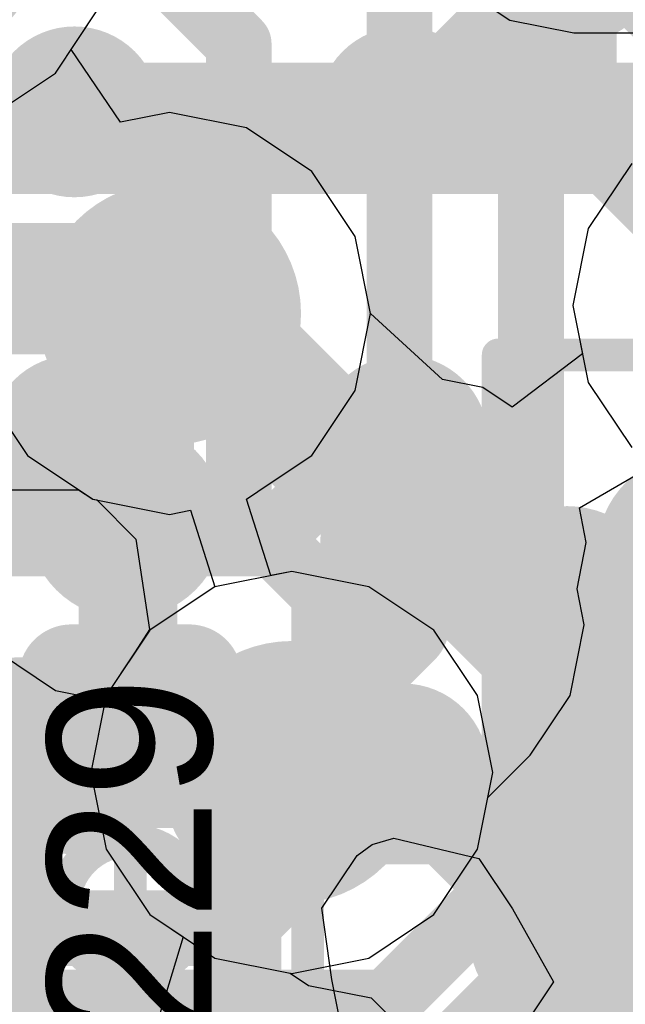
# Model space of a CAD drawing. Header units: millimetres. Extents: x -2 to 68, y -2 to 27.4.
# Tile 434 of 594: x 50.432 to 51.353, y 1.367 to 2.865. Entities that reach past the tile are written whole.
import ezdxf

# ---------------------------------------------------------------- set-up
doc = ezdxf.new("R2010")
doc.units = ezdxf.units.MM
for name, color, linetype in [('BottomLayer', 5, 'Continuous'), ('BottomPaste', 16, 'Continuous'), ('BottomSolder', 6, 'Continuous'), ('DrillGuide', 244, 'Continuous'), ('Mechanical13', 56, 'Continuous'), ('Mechanical15', 56, 'Continuous'), ('Mechanical2', 216, 'Continuous'), ('MidLayer1', 16, 'Continuous'), ('MidLayer2', 76, 'Continuous'), ('MidLayer3', 90, 'Continuous'), ('MidLayer4', 156, 'Continuous'), ('MidLayer5', 130, 'Continuous'), ('MidLayer6', 216, 'Continuous'), ('MidLayer7', 6, 'Continuous'), ('MidLayer8', 54, 'Continuous'), ('MultiLayer', 9, 'Continuous'), ('TopLayer', 1, 'Continuous'), ('TopPaste', 8, 'Continuous'), ('TopSolder', 216, 'Continuous'), ('ViaHoleLayer', 16, 'Continuous')]:
    doc.layers.add(name, color=color, linetype=linetype)

# ---------------------------------------------------------------- blocks, each defined once
blk = doc.blocks.new('BGA169C50P13X13_700X700X60_B_102')
at = {"layer": 'BottomLayer', "const_width": 0.0999998}
for points in [[(0.95000064, 2.50000008, 1), (1.05000044, 2.50000008, 1)], [(1.45000218, 2.50000008, 1), (1.55000198, 2.50000008, 1)], [(0.95000064, 2.00000108, 1), (1.05000044, 2.00000108, 1)], [(1.45000218, 2.00000108, 1), (1.55000198, 2.00000108, 1)], [(0.95000064, 1.50000208, 1), (1.05000044, 1.50000208, 1)], [(1.45000218, 1.50000208, 1), (1.55000198, 1.50000208, 1)]]:
    blk.add_lwpolyline(points, format="xyb", close=True, dxfattribs=at)
at = {"layer": 'BottomPaste', "const_width": 0.0999998}
for points in [[(0.95000064, 2.50000008, 1), (1.05000044, 2.50000008, 1)], [(1.45000218, 2.50000008, 1), (1.55000198, 2.50000008, 1)], [(0.95000064, 2.00000108, 1), (1.05000044, 2.00000108, 1)], [(1.45000218, 2.00000108, 1), (1.55000198, 2.00000108, 1)], [(0.95000064, 1.50000208, 1), (1.05000044, 1.50000208, 1)], [(1.45000218, 1.50000208, 1), (1.55000198, 1.50000208, 1)]]:
    blk.add_lwpolyline(points, format="xyb", close=True, dxfattribs=at)
at = {"layer": 'BottomSolder', "const_width": 0.12999974}
for points in [[(0.9350019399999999, 2.50000008, 1), (1.06499914, 2.50000008, 1)], [(1.43500348, 2.50000008, 1), (1.56500068, 2.50000008, 1)], [(0.9350019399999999, 2.00000108, 1), (1.06499914, 2.00000108, 1)], [(1.43500348, 2.00000108, 1), (1.56500068, 2.00000108, 1)], [(0.9350019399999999, 1.50000208, 1), (1.06499914, 1.50000208, 1)], [(1.43500348, 1.50000208, 1), (1.56500068, 1.50000208, 1)]]:
    blk.add_lwpolyline(points, format="xyb", close=True, dxfattribs=at)
blk = doc.blocks.new('CAP_0402_103')
at = {"layer": 'Mechanical13', "const_width": 0.11999976}
for points in [[(-0.5299989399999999, 0.27999944), (0.5299989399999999, 0.27999944)], [(0.5299989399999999, 0.27999944), (0.5299989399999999, -0.27999944)]]:
    blk.add_lwpolyline(points, dxfattribs=at)
at = {"layer": 'Mechanical13', "const_width": 0.05999988}
blk.add_lwpolyline([(0.499999, 0.27999944, 1), (0.55999888, 0.27999944, 1)], format="xyb", close=True, dxfattribs=at)
blk.add_lwpolyline([(0.499999, 0.27999944, 1), (0.55999888, 0.27999944, 1)], format="xyb", close=True, dxfattribs=at)
at = {"layer": 'Mechanical15', "const_width": 0.0499999}
for points in [[(-0.90000074, 0.43999912), (0.90000074, 0.43999912)], [(0.90000074, 0.43999912), (0.90000074, -0.43999912)]]:
    blk.add_lwpolyline(points, dxfattribs=at)
at = {"layer": 'Mechanical15', "const_width": 0.02499868}
blk.add_lwpolyline([(0.8875014, 0.43999912, 1), (0.9125000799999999, 0.43999912, 1)], format="xyb", close=True, dxfattribs=at)
blk.add_lwpolyline([(0.8875014, 0.43999912, 1), (0.9125000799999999, 0.43999912, 1)], format="xyb", close=True, dxfattribs=at)
at = {"layer": 'TopLayer', "const_width": 0.1507998}
for points in [[(0.1954022, 0.13919962, 1), (0.346202, 0.13919962, 1)], [(0.5237988, 0.13919962, 1), (0.6745985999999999, 0.13919962, 1)]]:
    blk.add_lwpolyline(points, format="xyb", close=True, dxfattribs=at)
at = {"layer": 'TopLayer'}
blk.add_solid([(0.2708021, -0.28999942), (0.5991987, -0.28999942), (0.2708021, 0.28999942), (0.5991987, 0.28999942)], dxfattribs=at)
at = {"layer": 'TopPaste', "const_width": 0.1507998}
for points in [[(0.1954022, 0.13919962, 1), (0.346202, 0.13919962, 1)], [(0.5237988, 0.13919962, 1), (0.6745985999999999, 0.13919962, 1)]]:
    blk.add_lwpolyline(points, format="xyb", close=True, dxfattribs=at)
at = {"layer": 'TopPaste'}
blk.add_solid([(0.2708021, -0.28999942), (0.5991987, -0.28999942), (0.2708021, 0.28999942), (0.5991987, 0.28999942)], dxfattribs=at)
at = {"layer": 'TopSolder', "const_width": 0.1507998}
for points in [[(0.1954022, 0.13919962, 1), (0.346202, 0.13919962, 1)], [(0.5237988, 0.13919962, 1), (0.6745985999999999, 0.13919962, 1)]]:
    blk.add_lwpolyline(points, format="xyb", close=True, dxfattribs=at)
at = {"layer": 'TopSolder'}
blk.add_solid([(0.2708021, -0.28999942), (0.5991987, -0.28999942), (0.2708021, 0.28999942), (0.5991987, 0.28999942)], dxfattribs=at)
blk = doc.blocks.new('CAP_0201_108')
at = {"layer": 'Mechanical13', "const_width": 0.11999976}
for points in [[(-0.31999936, 0.16999966), (-0.31999936, -0.16999966)], [(-0.31999936, 0.16999966), (0.31999936, 0.16999966)], [(0.31999936, 0.16999966), (0.31999936, -0.16999966)], [(-0.31999936, -0.16999966), (0.31999936, -0.16999966)]]:
    blk.add_lwpolyline(points, dxfattribs=at)
at = {"layer": 'Mechanical13', "const_width": 0.05999988}
for points in [[(-0.3499993, 0.16999966, 1), (-0.28999942, 0.16999966, 1)], [(-0.3499993, 0.16999966, 1), (-0.28999942, 0.16999966, 1)], [(0.28999942, 0.16999966, 1), (0.3499993, 0.16999966, 1)], [(0.28999942, 0.16999966, 1), (0.3499993, 0.16999966, 1)], [(-0.3499993, -0.16999966, 1), (-0.28999942, -0.16999966, 1)], [(-0.3499993, -0.16999966, 1), (-0.28999942, -0.16999966, 1)], [(0.28999942, -0.16999966, 1), (0.3499993, -0.16999966, 1)], [(0.28999942, -0.16999966, 1), (0.3499993, -0.16999966, 1)]]:
    blk.add_lwpolyline(points, format="xyb", close=True, dxfattribs=at)
at = {"layer": 'Mechanical15', "const_width": 0.0499999}
for points in [[(-0.5299989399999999, 0.26999946), (-0.5299989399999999, -0.26999946)], [(-0.5299989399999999, 0.26999946), (0.5299989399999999, 0.26999946)], [(0.5299989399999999, 0.26999946), (0.5299989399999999, -0.26999946)], [(0, 0.135001), (0, -0.135001)], [(-0.135001, 0), (0.135001, 0)], [(-0.5299989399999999, -0.26999946), (0.5299989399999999, -0.26999946)]]:
    blk.add_lwpolyline(points, dxfattribs=at)
at = {"layer": 'Mechanical15'}
for points, const_width in [([(-0.54249828, 0.26999946, 1), (-0.5174996, 0.26999946, 1)], 0.02499868), ([(-0.54249828, 0.26999946, 1), (-0.5174996, 0.26999946, 1)], 0.02499868), ([(0.5174996, 0.26999946, 1), (0.54249828, 0.26999946, 1)], 0.02499868), ([(0.5174996, 0.26999946, 1), (0.54249828, 0.26999946, 1)], 0.02499868), ([(-0.01249934, 0.135001, 1), (0.01249934, 0.135001, 1)], 0.02499868), ([(0.10130028, 0, 1), (-0.10130028, 0, 1)], 0.0499999), ([(-0.14750034, 0, 1), (-0.12250166, 0, 1)], 0.02499868), ([(-0.11379962, 0, 1), (-0.08880094, 0, 1)], 0.02499868), ([(0.08880094, 0, 1), (0.11379962, 0, 1)], 0.02499868), ([(0.12250166, 0, 1), (0.14750034, 0, 1)], 0.02499868), ([(-0.01249934, -0.135001, 1), (0.01249934, -0.135001, 1)], 0.02499868), ([(-0.54249828, -0.26999946, 1), (-0.5174996, -0.26999946, 1)], 0.02499868), ([(-0.54249828, -0.26999946, 1), (-0.5174996, -0.26999946, 1)], 0.02499868), ([(0.5174996, -0.26999946, 1), (0.54249828, -0.26999946, 1)], 0.02499868), ([(0.5174996, -0.26999946, 1), (0.54249828, -0.26999946, 1)], 0.02499868)]:
    blk.add_lwpolyline(points, format="xyb", close=True, dxfattribs=dict(at, const_width=const_width))
at = {"layer": 'TopLayer', "const_width": 0.08059928}
for points in [[(-0.3896995, 0.08940038, 1), (-0.30910022, 0.08940038, 1)], [(-0.24090122, 0.08940038, 1), (-0.16030194, 0.08940038, 1)], [(0.16030194, 0.08940038, 1), (0.24090122, 0.08940038, 1)], [(0.30910022, 0.08940038, 1), (0.3896995, 0.08940038, 1)], [(-0.3896995, -0.08940038, 1), (-0.30910022, -0.08940038, 1)], [(-0.24090122, -0.08940038, 1), (-0.16030194, -0.08940038, 1)], [(0.16030194, -0.08940038, 1), (0.24090122, -0.08940038, 1)], [(0.30910022, -0.08940038, 1), (0.3896995, -0.08940038, 1)]]:
    blk.add_lwpolyline(points, format="xyb", close=True, dxfattribs=at)
at = {"layer": 'TopLayer'}
for points in [[(-0.20060158, 0.16999966), (-0.34939986, 0.16999966), (-0.20060158, -0.16999966), (-0.34939986, -0.16999966)], [(0.20060158, -0.16999966), (0.34939986, -0.16999966), (0.20060158, 0.16999966), (0.34939986, 0.16999966)], [(-0.1200023, 0.08940038), (-0.4299991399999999, 0.08940038), (-0.1200023, -0.08940038), (-0.4299991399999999, -0.08940038)], [(0.1200023, -0.08940038), (0.4299991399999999, -0.08940038), (0.1200023, 0.08940038), (0.4299991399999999, 0.08940038)]]:
    blk.add_solid(points, dxfattribs=at)
at = {"layer": 'TopPaste', "const_width": 0.08059928}
for points in [[(-0.3896995, 0.08940038, 1), (-0.30910022, 0.08940038, 1)], [(-0.24090122, 0.08940038, 1), (-0.16030194, 0.08940038, 1)], [(0.16030194, 0.08940038, 1), (0.24090122, 0.08940038, 1)], [(0.30910022, 0.08940038, 1), (0.3896995, 0.08940038, 1)], [(-0.3896995, -0.08940038, 1), (-0.30910022, -0.08940038, 1)], [(-0.24090122, -0.08940038, 1), (-0.16030194, -0.08940038, 1)], [(0.16030194, -0.08940038, 1), (0.24090122, -0.08940038, 1)], [(0.30910022, -0.08940038, 1), (0.3896995, -0.08940038, 1)]]:
    blk.add_lwpolyline(points, format="xyb", close=True, dxfattribs=at)
at = {"layer": 'TopPaste'}
for points in [[(-0.20060158, 0.16999966), (-0.34939986, 0.16999966), (-0.20060158, -0.16999966), (-0.34939986, -0.16999966)], [(0.20060158, -0.16999966), (0.34939986, -0.16999966), (0.20060158, 0.16999966), (0.34939986, 0.16999966)], [(-0.1200023, 0.08940038), (-0.4299991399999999, 0.08940038), (-0.1200023, -0.08940038), (-0.4299991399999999, -0.08940038)], [(0.1200023, -0.08940038), (0.4299991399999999, -0.08940038), (0.1200023, 0.08940038), (0.4299991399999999, 0.08940038)]]:
    blk.add_solid(points, dxfattribs=at)
at = {"layer": 'TopSolder', "const_width": 0.08059928}
for points in [[(-0.3896995, 0.08940038, 1), (-0.30910022, 0.08940038, 1)], [(-0.24090122, 0.08940038, 1), (-0.16030194, 0.08940038, 1)], [(0.16030194, 0.08940038, 1), (0.24090122, 0.08940038, 1)], [(0.30910022, 0.08940038, 1), (0.3896995, 0.08940038, 1)], [(-0.3896995, -0.08940038, 1), (-0.30910022, -0.08940038, 1)], [(-0.24090122, -0.08940038, 1), (-0.16030194, -0.08940038, 1)], [(0.16030194, -0.08940038, 1), (0.24090122, -0.08940038, 1)], [(0.30910022, -0.08940038, 1), (0.3896995, -0.08940038, 1)]]:
    blk.add_lwpolyline(points, format="xyb", close=True, dxfattribs=at)
at = {"layer": 'TopSolder'}
for points in [[(-0.20060158, 0.16999966), (-0.34939986, 0.16999966), (-0.20060158, -0.16999966), (-0.34939986, -0.16999966)], [(0.20060158, -0.16999966), (0.34939986, -0.16999966), (0.20060158, 0.16999966), (0.34939986, 0.16999966)], [(-0.1200023, 0.08940038), (-0.4299991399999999, 0.08940038), (-0.1200023, -0.08940038), (-0.4299991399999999, -0.08940038)], [(0.1200023, -0.08940038), (0.4299991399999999, -0.08940038), (0.1200023, 0.08940038), (0.4299991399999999, 0.08940038)]]:
    blk.add_solid(points, dxfattribs=at)

msp = doc.modelspace()

# ---------------------------------------------------------------- linework, layer by layer
at = {"layer": 'BottomLayer'}
for points, const_width in [([(51.1900043, 2.9749877, 1), (51.34000146, 2.9749877, 1)], 0.1499997), ([(50.74000012, 2.82853892, 1), (50.78999748, 2.82853892, 1)], 0.0499999), ([(50.74000012, 2.82853892, 1), (50.78999748, 2.82853892, 1)], 0.0499999), ([(50.99000469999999, 2.7249882, 1), (51.04000206, 2.7249882, 1)], 0.0499999), ([(50.96500094, 2.22498666, 1), (51.06500074, 2.22498666, 1)], 0.0999998), ([(50.74000012, 2.12143848, 1), (50.78999748, 2.12143848, 1)], 0.0499999), ([(50.74000012, 2.12143848, 1), (50.78999748, 2.12143848, 1)], 0.0499999), ([(51.19000176, 1.97498716, 1), (51.33999892, 1.97498716, 1)], 0.1499997), ([(50.88645143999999, 1.97498716, 1), (50.93644879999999, 1.97498716, 1)], 0.0499999), ([(50.88645143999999, 1.97498716, 1), (50.93644879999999, 1.97498716, 1)], 0.0499999), ([(51.24000166, 1.97498716, 1), (51.28999902, 1.97498716, 1)], 0.0499999), ([(50.98232882, 1.732661, 1), (51.03232618, 1.732661, 1)], 0.0499999), ([(50.99000216, 1.72498766, 1), (51.03999951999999, 1.72498766, 1)], 0.0499999), ([(50.99000216, 1.72498766, 1), (51.03999951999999, 1.72498766, 1)], 0.0499999), ([(51.19000176, 1.47498816, 1), (51.33999892, 1.47498816, 1)], 0.1499997), ([(50.74000265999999, 1.47498816, 1), (50.79000001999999, 1.47498816, 1)], 0.0499999), ([(50.74000265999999, 1.47498816, 1), (50.79000001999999, 1.47498816, 1)], 0.0499999), ([(51.24000166, 1.47498816, 1), (51.28999902, 1.47498816, 1)], 0.0499999)]:
    msp.add_lwpolyline(points, format="xyb", close=True, dxfattribs=dict(at, const_width=const_width))
at = {"layer": 'BottomLayer', "const_width": 0.0999998}
for points in [[(50.61854748, 2.97499024), (50.76499879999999, 2.82853892)], [(51.01500338, 2.7249882), (51.26500288, 2.9749877)], [(50.76499879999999, 2.12143848), (50.76499879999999, 2.82853892)], [(50.76499879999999, 2.12143848), (50.91145012, 1.97498716)], [(50.91145012, 1.97498716), (51.26500033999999, 1.97498716)], [(50.76500134, 1.47498816), (51.01500083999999, 1.72498766)], [(51.0073275, 1.732661), (51.01500083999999, 1.72498766)], [(50.27004931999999, 1.47498816), (50.76500134, 1.47498816)], [(51.01500083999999, 1.22498866), (51.26500033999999, 1.47498816)]]:
    msp.add_lwpolyline(points, dxfattribs=at)
at = {"layer": 'DrillGuide'}
for points, const_width in [([(50.60985306, 2.41815112, 1), (50.70985286, 2.41815112, 1)], 0.0999998), ([(50.99000216, 2.22498666, 1), (51.03999951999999, 2.22498666, 1)], 0.0499999), ([(50.56829104, 2.10349846, 1), (50.6182884, 2.10349846, 1)], 0.0499999), ([(51.01408136, 2.06977234, 1), (51.06407872, 2.06977234, 1)], 0.0499999), ([(51.24000166, 1.97498716, 1), (51.28999902, 1.97498716, 1)], 0.0499999), ([(50.79590806, 1.71971462, 1), (50.89590785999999, 1.71971462, 1)], 0.0999998), ([(51.24000166, 1.47498816, 1), (51.28999902, 1.47498816, 1)], 0.0499999)]:
    msp.add_lwpolyline(points, format="xyb", close=True, dxfattribs=dict(at, const_width=const_width))
at = {"layer": 'MidLayer1'}
for p, q in [((50.51003868, 2.81996896), (50.55230682, 2.8832302)), ((50.58523537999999, 2.70918432), (50.51003868, 2.81996896)), ((50.65985296, 2.72402808), (50.58523537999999, 2.70918432)), ((50.77690632, 2.7007439), (50.65985296, 2.72402808)), ((50.87614158, 2.634439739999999), (50.77690632, 2.7007439)), ((51.36332374, 2.64654284), (51.29701958, 2.54730758)), ((50.94244574, 2.53520448), (50.87614158, 2.634439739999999)), ((50.96572992, 2.41815366), (50.94244574, 2.53520448)), ((51.29701958, 2.54730758), (51.2737354, 2.43025422)), ((51.2737354, 2.43025422), (51.28838611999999, 2.35660438)), ((51.0751963, 2.31748584), (50.96572992, 2.41815366)), ((51.28838611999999, 2.35660438), (51.18103302, 2.27559362)), ((51.13662366, 2.3052659), (51.0751963, 2.31748584)), ((51.18103302, 2.27559362), (51.13662366, 2.3052659)), ((51.28355758, 2.12214968), (51.3996051, 2.18972384)), ((51.29397665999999, 2.06977234), (51.28355758, 2.12214968)), ((51.27987712, 1.99889364), (51.29397665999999, 2.06977234)), ((51.2907661, 1.94414648), (51.27987712, 1.99889364)), ((51.26942501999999, 1.83684926), (51.2907661, 1.94414648)), ((50.39502748, 1.90523622), (50.48599249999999, 1.84445656)), ((50.48599249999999, 1.84445656), (50.56184198, 1.82936896)), ((50.56184198, 1.82936896), (50.540031, 1.71971462)), ((51.20864281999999, 1.74588424), (51.26942501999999, 1.83684926)), ((51.14416491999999, 1.68140634), (51.20864281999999, 1.74588424)), ((50.540031, 1.71971462), (50.56331518, 1.60266126)), ((51.12850074, 1.60266126), (51.14416491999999, 1.68140634)), ((50.56331518, 1.60266126), (50.62961934, 1.503426)), ((51.06219658, 1.503426), (51.12850074, 1.60266126)), ((50.62961934, 1.503426), (50.7288546, 1.43712184)), ((50.96296132, 1.43712184), (51.06219658, 1.503426)), ((50.7288546, 1.43712184), (50.84590796, 1.41383766)), ((50.84590796, 1.41383766), (50.96296132, 1.43712184))]:
    msp.add_line(p, q, dxfattribs=at)
for points, const_width in [([(50.16971424, 3.00028356, 1), (50.36971384, 3.00028356, 1)], 0.1999996), ([(50.55985316, 2.41815112, 1), (50.75985275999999, 2.41815112, 1)], 0.1999996), ([(50.6223524, 2.41815112, 1), (50.69735351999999, 2.41815112, 1)], 0.07499858), ([(50.58448862, 2.38028734, 1), (50.65948974, 2.38028734, 1)], 0.07499858), ([(50.58448862, 2.38028734, 1), (50.65948974, 2.38028734, 1)], 0.07499858), ([(50.51829114, 2.10349846, 1), (50.66828829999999, 2.10349846, 1)], 0.1499997), ([(50.96408146, 2.06977234, 1), (51.11407861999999, 2.06977234, 1)], 0.1499997), ([(50.58448862, 2.13219792, 1), (50.65948974, 2.13219792, 1)], 0.07499858), ([(50.58448862, 2.13219792, 1), (50.65948974, 2.13219792, 1)], 0.07499858), ([(50.55578916, 2.10349846, 1), (50.63079028, 2.10349846, 1)], 0.07499858), ([(50.97288002, 1.94414648, 1), (51.04788114, 1.94414648, 1)], 0.07499858), ([(50.74590816, 1.71971462, 1), (50.94590776, 1.71971462, 1)], 0.1999996), ([(50.8084074, 1.77967386, 1), (50.88340852, 1.77967386, 1)], 0.07499858), ([(50.8084074, 1.77967386, 1), (50.88340852, 1.77967386, 1)], 0.07499858), ([(50.8084074, 1.71971462, 1), (50.88340852, 1.71971462, 1)], 0.07499858)]:
    msp.add_lwpolyline(points, format="xyb", close=True, dxfattribs=dict(at, const_width=const_width))
at = {"layer": 'MidLayer1', "const_width": 0.1499997}
for points in [[(50.62198917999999, 2.38028734), (50.65985296, 2.41815112)], [(50.62198917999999, 2.13219792), (50.62198917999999, 2.38028734)], [(50.59328971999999, 2.10349846), (50.62198917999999, 2.13219792)], [(50.84590796, 1.77967386), (51.01038058, 1.94414648)], [(50.84590796, 1.71971462), (50.84590796, 1.77967386)]]:
    msp.add_lwpolyline(points, dxfattribs=at)
at = {"layer": 'MidLayer2'}
for p, q in [((51.09476192, 2.91977064), (51.17745416, 2.86451548)), ((50.51003868, 2.81996896), (50.55230682, 2.8832302)), ((51.17745416, 2.86451548), (51.27500032, 2.84511242)), ((51.27500032, 2.84511242), (51.47651884, 2.84511242)), ((50.58523537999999, 2.70918432), (50.51003868, 2.81996896)), ((50.65985296, 2.72402808), (50.58523537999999, 2.70918432)), ((50.77690632, 2.7007439), (50.65985296, 2.72402808)), ((50.87614158, 2.634439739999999), (50.77690632, 2.7007439)), ((51.36332374, 2.64654284), (51.29701958, 2.54730758)), ((50.94244574, 2.53520448), (50.87614158, 2.634439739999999)), ((50.96572992, 2.41815112), (50.94244574, 2.53520448)), ((51.29701958, 2.54730758), (51.2737354, 2.43025422)), ((51.2737354, 2.43025422), (51.29701958, 2.31320086)), ((50.94244574, 2.30109776), (50.96572992, 2.41815112)), ((51.29701958, 2.31320086), (51.36332374, 2.2139656)), ((50.37726018, 2.30109776), (50.44356434, 2.2018625)), ((50.87614158, 2.2018625), (50.94244574, 2.30109776)), ((50.44356434, 2.2018625), (50.5427996, 2.13555834)), ((50.81149603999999, 2.1586698), (50.87614158, 2.2018625)), ((50.77691394, 2.1355558), (50.81149603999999, 2.1586698)), ((50.5427996, 2.13555834), (50.65985296, 2.11227416)), ((50.81403858, 2.01925682), (50.77691394, 2.1355558)), ((50.65985296, 2.11227416), (50.69172234, 2.11860892)), ((50.69172234, 2.11860892), (50.72884698, 2.00230994)), ((50.84590796, 2.02559158), (50.81403858, 2.01925682)), ((50.96296132, 2.0023074), (50.84590796, 2.02559158)), ((50.72884698, 2.00230994), (50.69426488, 1.97919594)), ((51.06219658, 1.93600324), (50.96296132, 2.0023074)), ((50.69426488, 1.97919594), (50.62961934, 1.93600324)), ((50.62961934, 1.93600324), (50.56331518, 1.83676798)), ((51.12850074, 1.83676798), (51.06219658, 1.93600324)), ((50.56331518, 1.83676798), (50.540031, 1.71971462)), ((51.15178492, 1.71971462), (51.12850074, 1.83676798)), ((50.540031, 1.71971462), (50.56331518, 1.60266126)), ((51.12850074, 1.60266126), (51.15178492, 1.71971462)), ((50.56331518, 1.60266126), (50.62961934, 1.503426)), ((51.06219658, 1.503426), (51.12850074, 1.60266126)), ((50.62961934, 1.503426), (50.7288546, 1.43712184)), ((50.96296132, 1.43712184), (51.06219658, 1.503426)), ((50.7288546, 1.43712184), (50.84590796, 1.41383766)), ((50.84590796, 1.41383766), (50.96296132, 1.43712184))]:
    msp.add_line(p, q, dxfattribs=at)
at = {"layer": 'MidLayer2', "const_width": 0.1999996}
for points in [[(50.16971424, 3.00028356, 1), (50.36971384, 3.00028356, 1)], [(50.55985316, 2.41815112, 1), (50.75985275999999, 2.41815112, 1)], [(50.74590816, 1.71971462, 1), (50.94590776, 1.71971462, 1)]]:
    msp.add_lwpolyline(points, format="xyb", close=True, dxfattribs=at)
at = {"layer": 'MidLayer3'}
for p, q in [((50.37726018, 2.30109776), (50.44356434, 2.2018625)), ((50.44356434, 2.2018625), (50.5427996, 2.13555834)), ((50.5427996, 2.13555834), (50.65985296, 2.11227416)), ((50.65985296, 2.11227416), (50.69172488, 2.118614)), ((50.69172488, 2.118614), (50.72885206, 2.0023074)), ((50.72885206, 2.0023074), (50.62961934, 1.93600324)), ((50.62961934, 1.93600324), (50.56331518, 1.83676798)), ((50.56331518, 1.83676798), (50.540031, 1.71971462)), ((50.540031, 1.71971462), (50.56331518, 1.60266126)), ((50.56331518, 1.60266126), (50.62961934, 1.503426)), ((50.62961934, 1.503426), (50.68066826, 1.46931634)), ((50.68066826, 1.46931634), (50.64214408, 1.34231634))]:
    msp.add_line(p, q, dxfattribs=at)
at = {"layer": 'MidLayer3', "const_width": 0.1999996}
for points in [[(50.16971424, 3.00028356, 1), (50.36971384, 3.00028356, 1)], [(50.55985316, 2.41815112, 1), (50.75985275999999, 2.41815112, 1)], [(50.74590816, 1.71971462, 1), (50.94590776, 1.71971462, 1)]]:
    msp.add_lwpolyline(points, format="xyb", close=True, dxfattribs=at)
at = {"layer": 'MidLayer4'}
for p, q in [((50.28414124, 2.14997792), (50.52121722, 2.14997792)), ((50.52121722, 2.14997792), (50.5427996, 2.13555834)), ((50.5427996, 2.13555834), (50.54904292, 2.13431628)), ((50.54904292, 2.13431628), (50.6086364, 2.07472534)), ((50.6086364, 2.07472534), (50.62939836, 1.9374485)), ((50.62939836, 1.9374485), (50.60654598, 1.9014694)), ((50.60654598, 1.9014694), (50.56331518, 1.83676798)), ((50.56331518, 1.83676798), (50.540031, 1.71971462)), ((50.540031, 1.71971462), (50.56331518, 1.60266126)), ((50.56331518, 1.60266126), (50.62961934, 1.503426)), ((50.62961934, 1.503426), (50.7288546, 1.43712184)), ((50.7288546, 1.43712184), (50.84326635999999, 1.41436344)), ((50.84326635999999, 1.41436344), (50.87129272, 1.39563602)), ((50.87129272, 1.39563602), (50.96683227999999, 1.37663174)), ((50.96683227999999, 1.37663174), (51.0667381, 1.27672592))]:
    msp.add_line(p, q, dxfattribs=at)
for points, const_width in [([(50.16971424, 3.00028356, 1), (50.36971384, 3.00028356, 1)], 0.1999996), ([(51.1900043, 2.9749877, 1), (51.34000146, 2.9749877, 1)], 0.1499997), ([(51.22750232, 2.7448637, 1), (51.30250344, 2.7448637, 1)], 0.07499858), ([(51.22750232, 2.7448637, 1), (51.30250344, 2.7448637, 1)], 0.07499858), ([(50.55985316, 2.41815112, 1), (50.75985275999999, 2.41815112, 1)], 0.1999996), ([(50.5721493, 2.45585488, 1), (50.6721491, 2.45585488, 1)], 0.0999998), ([(50.5721493, 2.45585488, 1), (50.6721491, 2.45585488, 1)], 0.0999998), ([(50.60985306, 2.41815112, 1), (50.70985286, 2.41815112, 1)], 0.0999998), ([(50.60985306, 2.41815112, 1), (50.70985286, 2.41815112, 1)], 0.0999998), ([(50.64778542, 2.41815112, 1), (50.74778522, 2.41815112, 1)], 0.0999998), ([(50.64778542, 2.41815112, 1), (50.74778522, 2.41815112, 1)], 0.0999998), ([(50.84094988, 2.22498666, 1), (50.94094968, 2.22498666, 1)], 0.0999998), ([(50.84094988, 2.22498666, 1), (50.94094968, 2.22498666, 1)], 0.0999998), ([(50.96500094, 2.22498666, 1), (51.06500074, 2.22498666, 1)], 0.0999998), ([(50.96500094, 2.22498666, 1), (51.06500074, 2.22498666, 1)], 0.0999998), ([(51.19000176, 1.97498716, 1), (51.33999892, 1.97498716, 1)], 0.1499997), ([(51.22749978, 1.97498716, 1), (51.3025009, 1.97498716, 1)], 0.07499858), ([(50.74590816, 1.71971462, 1), (50.94590776, 1.71971462, 1)], 0.1999996), ([(50.94109192, 1.65467792, 1), (51.01609304, 1.65467792, 1)], 0.07499858), ([(51.04781001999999, 1.65467792, 1), (51.12281114, 1.65467792, 1)], 0.07499858), ([(51.04781001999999, 1.65467792, 1), (51.12281114, 1.65467792, 1)], 0.07499858), ([(51.19000176, 1.47498816, 1), (51.33999892, 1.47498816, 1)], 0.1499997), ([(51.22749978, 1.47498816, 1), (51.3025009, 1.47498816, 1)], 0.07499858)]:
    msp.add_lwpolyline(points, format="xyb", close=True, dxfattribs=dict(at, const_width=const_width))
for points, const_width in [([(51.26500288, 2.7448637), (51.26500288, 2.9749877)], 0.1499997), ([(51.26500288, 2.7448637), (51.57961236, 2.43025422)], 0.1499997), ([(50.28412854, 2.45585488), (50.6221492, 2.45585488)], 0.1999996), ([(50.6221492, 2.45585488), (50.65985296, 2.41815112)], 0.1999996), ([(50.65985296, 2.41815112), (50.69778532, 2.41815112)], 0.1999996), ([(50.69778532, 2.41815112), (50.89094978, 2.22498666)], 0.1999996), ([(50.89094978, 2.22498666), (51.01500083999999, 2.22498666)], 0.1999996), ([(51.26500033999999, 1.97498716), (51.73081602, 1.97498716)], 0.1499997), ([(50.97859248, 1.65467792), (51.08531057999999, 1.65467792)], 0.1499997), ([(51.08531057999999, 1.65467792), (51.26500033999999, 1.47498816)], 0.1499997)]:
    msp.add_lwpolyline(points, dxfattribs=dict(at, const_width=const_width))
at = {"layer": 'MidLayer5', "const_width": 0.1999996}
for points in [[(50.16971424, 3.00028356, 1), (50.36971384, 3.00028356, 1)], [(50.55985316, 2.41815112, 1), (50.75985275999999, 2.41815112, 1)], [(50.74590816, 1.71971462, 1), (50.94590776, 1.71971462, 1)]]:
    msp.add_lwpolyline(points, format="xyb", close=True, dxfattribs=at)
at = {"layer": 'MidLayer5', "const_width": 0.0999998}
msp.add_lwpolyline([(51.24659296, 3.0284166), (51.49173089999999, 2.78327866)], dxfattribs=at)
at = {"layer": 'MidLayer6', "const_width": 0.0999998}
for points in [[(51.00985226, 2.27317808), (51.00985226, 3.245449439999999)], [(51.20985186, 1.58868618), (51.20985186, 3.00985174)], [(50.80482599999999, 2.06815182), (51.00985226, 2.27317808)], [(50.05655216, 2.06815182), (50.80482599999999, 2.06815182)], [(50.990881, 1.36971532), (51.20985186, 1.58868618)], [(51.0737231, 1.16971572), (51.50000113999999, 1.59599376)], [(49.53028702, 1.36971532), (50.990881, 1.36971532)]]:
    msp.add_lwpolyline(points, dxfattribs=at)
at = {"layer": 'MidLayer6'}
for points, const_width in [([(50.16971424, 3.00028356, 1), (50.36971384, 3.00028356, 1)], 0.1999996), ([(50.55985316, 2.41815112, 1), (50.75985275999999, 2.41815112, 1)], 0.1999996), ([(50.98485357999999, 2.27317808, 1), (51.03485094, 2.27317808, 1)], 0.0499999), ([(50.98485357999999, 2.27317808, 1), (51.03485094, 2.27317808, 1)], 0.0499999), ([(50.77982732, 2.06815182, 1), (50.82982467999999, 2.06815182, 1)], 0.0499999), ([(50.77982732, 2.06815182, 1), (50.82982467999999, 2.06815182, 1)], 0.0499999), ([(50.74590816, 1.71971462, 1), (50.94590776, 1.71971462, 1)], 0.1999996), ([(51.18485318, 1.58868618, 1), (51.23485054, 1.58868618, 1)], 0.0499999), ([(51.18485318, 1.58868618, 1), (51.23485054, 1.58868618, 1)], 0.0499999), ([(50.96588232, 1.36971532, 1), (51.01587968, 1.36971532, 1)], 0.0499999), ([(50.96588232, 1.36971532, 1), (51.01587968, 1.36971532, 1)], 0.0499999)]:
    msp.add_lwpolyline(points, format="xyb", close=True, dxfattribs=dict(at, const_width=const_width))
at = {"layer": 'MidLayer7'}
for p, q in [((50.48600266, 2.78399494), (50.55230682, 2.8832302)), ((50.3867674, 2.71769078), (50.48600266, 2.78399494)), ((51.36332374, 2.64654284), (51.29701958, 2.54730758)), ((51.29701958, 2.54730758), (51.2737354, 2.43025422)), ((51.2737354, 2.43025422), (51.29701958, 2.31320086)), ((51.29701958, 2.31320086), (51.36332374, 2.2139656)), ((50.84590796, 2.02559158), (50.7288546, 2.0023074)), ((50.96296132, 2.0023074), (50.84590796, 2.02559158)), ((50.7288546, 2.0023074), (50.62961934, 1.93600324)), ((51.06219658, 1.93600324), (50.96296132, 2.0023074)), ((50.62961934, 1.93600324), (50.56331518, 1.83676798)), ((51.12850074, 1.83676798), (51.06219658, 1.93600324)), ((50.56331518, 1.83676798), (50.540031, 1.71971462)), ((51.15178492, 1.71971462), (51.12850074, 1.83676798)), ((50.540031, 1.71971462), (50.56331518, 1.60266126)), ((51.12850074, 1.60266126), (51.15178492, 1.71971462)), ((50.56331518, 1.60266126), (50.62961934, 1.503426)), ((51.06219658, 1.503426), (51.12850074, 1.60266126)), ((50.62961934, 1.503426), (50.7288546, 1.43712184)), ((50.96296132, 1.43712184), (51.06219658, 1.503426)), ((50.7288546, 1.43712184), (50.84590796, 1.41383766)), ((50.84590796, 1.41383766), (50.96296132, 1.43712184))]:
    msp.add_line(p, q, dxfattribs=at)
at = {"layer": 'MidLayer7', "const_width": 0.1999996}
for points in [[(50.16971424, 3.00028356, 1), (50.36971384, 3.00028356, 1)], [(50.55985316, 2.41815112, 1), (50.75985275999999, 2.41815112, 1)], [(50.74590816, 1.71971462, 1), (50.94590776, 1.71971462, 1)]]:
    msp.add_lwpolyline(points, format="xyb", close=True, dxfattribs=at)
at = {"layer": 'MidLayer8'}
for p, q in [((50.51003868, 2.81996896), (50.55230682, 2.8832302)), ((50.58523537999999, 2.70918432), (50.51003868, 2.81996896)), ((50.65985296, 2.72402808), (50.58523537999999, 2.70918432)), ((50.77690632, 2.7007439), (50.65985296, 2.72402808)), ((50.87614158, 2.634439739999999), (50.77690632, 2.7007439)), ((51.36332374, 2.64654284), (51.29701958, 2.54730758)), ((50.94244574, 2.53520448), (50.87614158, 2.634439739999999)), ((50.96572992, 2.41815112), (50.94244574, 2.53520448)), ((51.29701958, 2.54730758), (51.2737354, 2.43025422)), ((51.2737354, 2.43025422), (51.29701958, 2.31320086)), ((50.94244574, 2.30109776), (50.96572992, 2.41815112)), ((51.29701958, 2.31320086), (51.36332374, 2.2139656)), ((50.37726018, 2.30109776), (50.44356434, 2.2018625)), ((50.87614158, 2.2018625), (50.94244574, 2.30109776)), ((50.44356434, 2.2018625), (50.5427996, 2.13555834)), ((50.81149603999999, 2.1586698), (50.87614158, 2.2018625)), ((50.77691394, 2.1355558), (50.81149603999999, 2.1586698)), ((50.5427996, 2.13555834), (50.65985296, 2.11227416)), ((50.81403858, 2.01925682), (50.77691394, 2.1355558)), ((50.65985296, 2.11227416), (50.69172234, 2.11860892)), ((50.69172234, 2.11860892), (50.72884698, 2.00230994)), ((50.84590796, 2.02559158), (50.81403858, 2.01925682)), ((50.96296132, 2.0023074), (50.84590796, 2.02559158)), ((50.72884698, 2.00230994), (50.69426488, 1.97919594)), ((51.06219658, 1.93600324), (50.96296132, 2.0023074)), ((50.69426488, 1.97919594), (50.62961934, 1.93600324)), ((50.62961934, 1.93600324), (50.56331518, 1.83676798)), ((51.12850074, 1.83676798), (51.06219658, 1.93600324)), ((50.56331518, 1.83676798), (50.540031, 1.71971462)), ((51.15178492, 1.71971462), (51.12850074, 1.83676798)), ((50.540031, 1.71971462), (50.56331518, 1.60266126)), ((51.12850074, 1.60266126), (51.15178492, 1.71971462)), ((50.56331518, 1.60266126), (50.62961934, 1.503426)), ((51.06219658, 1.503426), (51.12850074, 1.60266126)), ((50.62961934, 1.503426), (50.7288546, 1.43712184)), ((50.96296132, 1.43712184), (51.06219658, 1.503426)), ((50.7288546, 1.43712184), (50.84590796, 1.41383766)), ((50.84590796, 1.41383766), (50.96296132, 1.43712184))]:
    msp.add_line(p, q, dxfattribs=at)
at = {"layer": 'MidLayer8', "const_width": 0.1999996}
for points in [[(50.16971424, 3.00028356, 1), (50.36971384, 3.00028356, 1)], [(50.55985316, 2.41815112, 1), (50.75985275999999, 2.41815112, 1)], [(50.74590816, 1.71971462, 1), (50.94590776, 1.71971462, 1)]]:
    msp.add_lwpolyline(points, format="xyb", close=True, dxfattribs=at)
at = {"layer": 'MultiLayer'}
for points, const_width in [([(50.16971424, 3.00028356, 1), (50.36971384, 3.00028356, 1)], 0.1999996), ([(51.1900043, 2.9749877, 1), (51.34000146, 2.9749877, 1)], 0.1499997), ([(50.55985316, 2.41815112, 1), (50.75985275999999, 2.41815112, 1)], 0.1999996), ([(50.96500094, 2.22498666, 1), (51.06500074, 2.22498666, 1)], 0.0999998), ([(50.51829114, 2.10349846, 1), (50.66828829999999, 2.10349846, 1)], 0.1499997), ([(50.96408146, 2.06977234, 1), (51.11407861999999, 2.06977234, 1)], 0.1499997), ([(51.19000176, 1.97498716, 1), (51.33999892, 1.97498716, 1)], 0.1499997), ([(50.74590816, 1.71971462, 1), (50.94590776, 1.71971462, 1)], 0.1999996), ([(51.19000176, 1.47498816, 1), (51.33999892, 1.47498816, 1)], 0.1499997)]:
    msp.add_lwpolyline(points, format="xyb", close=True, dxfattribs=dict(at, const_width=const_width))
at = {"layer": 'TopLayer'}
for p, q in [((50.96813022, 1.61017458), (51.00092669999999, 1.6194151)), ((51.00092669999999, 1.6194151), (51.13035494, 1.5889224)), ((50.94520163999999, 1.59336994), (50.96813022, 1.61017458)), ((50.89170162, 1.51330152), (50.94520163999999, 1.59336994)), ((51.13035494, 1.5889224), (51.181635, 1.5121763)), ((50.90662158, 1.40436854), (50.89170162, 1.51330152)), ((51.181635, 1.5121763), (51.24393611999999, 1.40105892)), ((50.92451842, 1.31439666), (50.90662158, 1.40436854)), ((51.24393611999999, 1.40105892), (51.17745416, 1.30156204))]:
    msp.add_line(p, q, dxfattribs=at)
for points, const_width in [([(49.09999832, 2.69999968), (51.60000094, 2.69999968)], 0.1999996), ([(50.08786782, 2.10349846), (50.59328971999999, 2.10349846)], 0.1499997), ([(50.59328971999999, 2.10349846), (50.59664506, 2.10014312)], 0.1499997), ([(50.59664506, 1.7933543), (50.59664506, 2.10014312)], 0.1499997), ([(51.03908004, 2.06977234), (51.21885362, 1.88999876)], 0.1499997), ([(51.21885362, 1.88999876), (51.60000094, 1.88999876)], 0.1499997), ([(50.59664506, 1.7933543), (50.6000004, 1.78999896)], 0.1499997)]:
    msp.add_lwpolyline(points, dxfattribs=dict(at, const_width=const_width))
for points, const_width in [([(50.51829114, 2.10349846, 1), (50.66828829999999, 2.10349846, 1)], 0.1499997), ([(50.96408146, 2.06977234, 1), (51.11407861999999, 2.06977234, 1)], 0.1499997), ([(50.55578916, 2.10349846, 1), (50.63079028, 2.10349846, 1)], 0.07499858), ([(50.55578916, 2.10349846, 1), (50.63079028, 2.10349846, 1)], 0.07499858), ([(50.5591445, 2.10014312, 1), (50.63414562, 2.10014312, 1)], 0.07499858), ([(50.5591445, 2.10014312, 1), (50.63414562, 2.10014312, 1)], 0.07499858), ([(51.00157948, 2.06977234, 1), (51.0765806, 2.06977234, 1)], 0.07499858), ([(51.18135306, 1.88999876, 1), (51.25635418, 1.88999876, 1)], 0.07499858), ([(51.18135306, 1.88999876, 1), (51.25635418, 1.88999876, 1)], 0.07499858), ([(50.5591445, 1.7933543, 1), (50.63414562, 1.7933543, 1)], 0.07499858), ([(50.5591445, 1.7933543, 1), (50.63414562, 1.7933543, 1)], 0.07499858), ([(50.56249984, 1.78999896, 1), (50.63750096, 1.78999896, 1)], 0.07499858)]:
    msp.add_lwpolyline(points, format="xyb", close=True, dxfattribs=dict(at, const_width=const_width))
at = {"layer": 'ViaHoleLayer'}
for points, const_width in [([(50.60985306, 2.41815112, 1), (50.70985286, 2.41815112, 1)], 0.0999998), ([(50.99000216, 2.22498666, 1), (51.03999951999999, 2.22498666, 1)], 0.0499999), ([(50.56829104, 2.10349846, 1), (50.6182884, 2.10349846, 1)], 0.0499999), ([(51.01408136, 2.06977234, 1), (51.06407872, 2.06977234, 1)], 0.0499999), ([(51.24000166, 1.97498716, 1), (51.28999902, 1.97498716, 1)], 0.0499999), ([(50.79590806, 1.71971462, 1), (50.89590785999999, 1.71971462, 1)], 0.0999998), ([(51.24000166, 1.47498816, 1), (51.28999902, 1.47498816, 1)], 0.0499999)]:
    msp.add_lwpolyline(points, format="xyb", close=True, dxfattribs=dict(at, const_width=const_width))

# ---------------------------------------------------------------- block references
for name, p, rotation in [('BGA169C50P13X13_700X700X60_B_102', (52.01500138, 4.224990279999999), 180), ('CAP_0402_103', (51.60000094, 1.45499836), 90), ('CAP_0201_108', (50.6000004, 1.51499824), 90)]:
    msp.add_blockref(name, p, dxfattribs=dict(rotation=rotation))

# ---------------------------------------------------------------- texts
at = {"layer": 'Mechanical2'}
msp.add_text('C229', height=0.2499995, rotation=90, dxfattribs=at).set_placement((50.7238, 1.0668))

doc.saveas('drawing.dxf')
